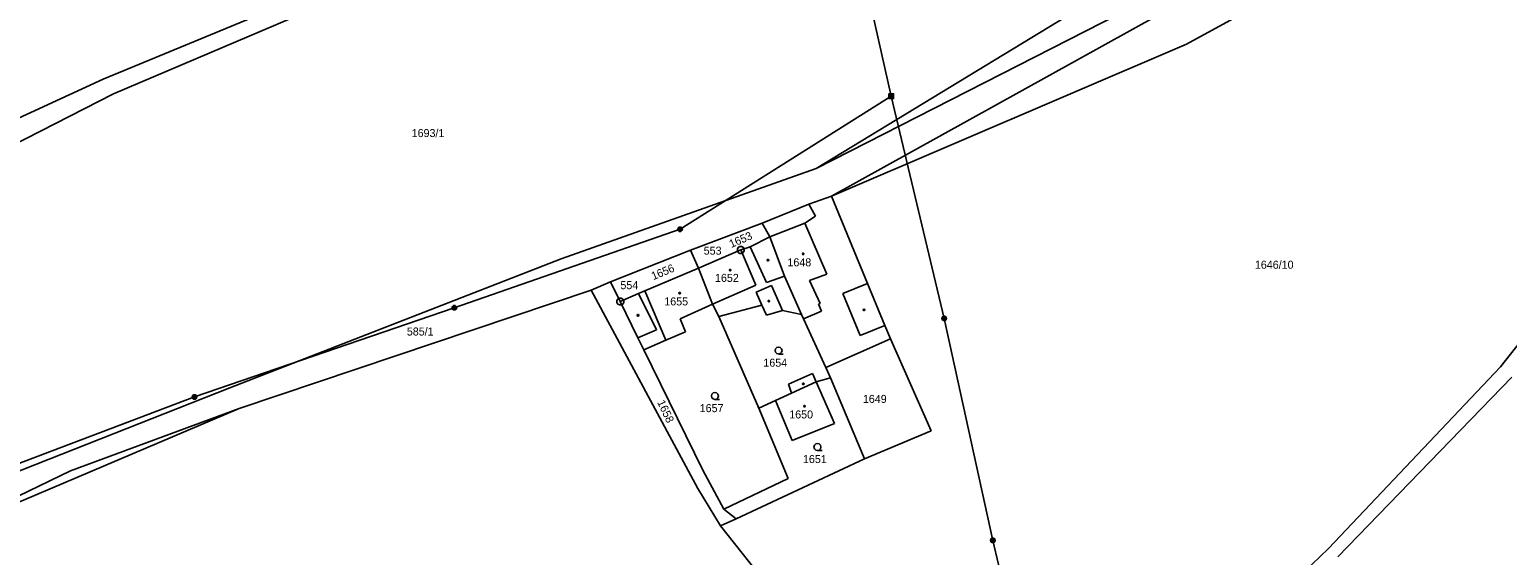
# Model space of a CAD drawing. Extents: x -609861 to -605046, y -1120287 to -1116307.
# Drawn here: x -607817.8 to -607503.9, y -1119830.5 to -1119718.8 of the extents above; entities that cross this region are included whole.
import ezdxf

# ---------------------------------------------------------------- set-up
doc = ezdxf.new("R2010")
doc.units = 0
for name, color, linetype in [('Vrstva 1', 7, 'Continuous'), ('Vrstva 2', 7, 'Continuous'), ('Vrstva 3', 7, 'Continuous'), ('Vrstva 4', 7, 'Continuous'), ('Vrstva 5', 7, 'Continuous'), ('Vrstva 6', 7, 'Continuous'), ('Vrstva 8', 7, 'Continuous')]:
    doc.layers.add(name, color=color, linetype=linetype)

msp = doc.modelspace()

# ---------------------------------------------------------------- linework, layer by layer
at = {"layer": 'Vrstva 1'}
for p, q in [((-607543.62, -1119706.32), (-607572.08, -1119721.93)), ((-607802.16, -1119729.34), (-607754.09, -1119709.44)), ((-607650.79, -1119748.3), (-607574.26, -1119709.3)), ((-607753.66, -1119712.81), (-607800.02, -1119732.46)), ((-607650.79, -1119748.3), (-607593.76, -1119713.69)), ((-607572.37, -1119712.55), (-607647.51, -1119754.21)), ((-607572.08, -1119721.93), (-607647.51, -1119754.21)), ((-607862.42, -1119757.01), (-607802.16, -1119729.34)), ((-607851.99, -1119759), (-607800.02, -1119732.46)), ((-607704.91, -1119767.5), (-607650.79, -1119748.3)), ((-607505.44, -1119790.45), (-607472.82, -1119749.13)), ((-607647.51, -1119754.21), (-607652.31, -1119755.86)), ((-607639.87, -1119772.71), (-607647.51, -1119754.21)), ((-607652.31, -1119755.86), (-607662.25, -1119759.91)), ((-607662.25, -1119759.91), (-607677.44, -1119765.67)), ((-607660.61, -1119762.86), (-607662.25, -1119759.91)), ((-607664.8, -1119764.94), (-607660.61, -1119762.86)), ((-607657.46, -1119771.17), (-607660.61, -1119762.86)), ((-607775.26, -1119794.89), (-607704.91, -1119767.5)), ((-607677.44, -1119765.67), (-607694.41, -1119772.39)), ((-607675.73, -1119769.45), (-607677.44, -1119765.67)), ((-607675.73, -1119769.45), (-607666.76, -1119765.61)), ((-607666.76, -1119765.61), (-607664.8, -1119764.94)), ((-607687.13, -1119774.32), (-607675.73, -1119769.45)), ((-607672.77, -1119777.15), (-607675.73, -1119769.45)), ((-607653.84, -1119779.29), (-607657.46, -1119771.17)), ((-607698.51, -1119774.16), (-607773.28, -1119799.24)), ((-607694.41, -1119772.39), (-607698.51, -1119774.16)), ((-607698.51, -1119774.16), (-607675.88, -1119816.26)), ((-607692.35, -1119776.56), (-607694.41, -1119772.39)), ((-607688.47, -1119774.89), (-607687.13, -1119774.32)), ((-607636.2, -1119781.66), (-607639.87, -1119772.71)), ((-607692.35, -1119776.56), (-607688.47, -1119774.89)), ((-607688.6, -1119784.27), (-607692.35, -1119776.56)), ((-607672.77, -1119777.15), (-607679.67, -1119780.22)), ((-607671.42, -1119779.76), (-607672.77, -1119777.15)), ((-607662.3, -1119777.31), (-607671.42, -1119779.76)), ((-607661.32, -1119779.49), (-607662.3, -1119777.31)), ((-607679.67, -1119780.22), (-607678.48, -1119783)), ((-607662.93, -1119799.21), (-607671.42, -1119779.76)), ((-607657.94, -1119778.49), (-607661.32, -1119779.49)), ((-607653.84, -1119779.29), (-607657.94, -1119778.49)), ((-607653.44, -1119780.21), (-607653.84, -1119779.29)), ((-607648.7, -1119790.6), (-607653.44, -1119780.21)), ((-607678.48, -1119783), (-607682.65, -1119784.78)), ((-607634.95, -1119784.5), (-607636.2, -1119781.66)), ((-607687.36, -1119786.79), (-607688.6, -1119784.27)), ((-607682.65, -1119784.78), (-607687.36, -1119786.79)), ((-607674.85, -1119812.38), (-607687.36, -1119786.79)), ((-607634.95, -1119784.5), (-607648.7, -1119790.6)), ((-607626.35, -1119804.01), (-607634.95, -1119784.5)), ((-607650.75, -1119793.64), (-607647.71, -1119792.79)), ((-607647.71, -1119792.79), (-607648.7, -1119790.6)), ((-607640.49, -1119809.94), (-607647.71, -1119792.79)), ((-607541.93, -1119828.99), (-607505.44, -1119790.45)), ((-607503.03, -1119792.65), (-607539.95, -1119830.8)), ((-607830.42, -1119816.62), (-607775.26, -1119794.89)), ((-607659.42, -1119797.6), (-607656.02, -1119796.05)), ((-607656.02, -1119796.05), (-607650.75, -1119793.64)), ((-607650.75, -1119793.64), (-607646.87, -1119802.43)), ((-607773.28, -1119799.24), (-607826.06, -1119821.65)), ((-607809.16, -1119812.54), (-607773.28, -1119799.24)), ((-607662.93, -1119799.21), (-607659.42, -1119797.6)), ((-607656.68, -1119814.13), (-607662.93, -1119799.21)), ((-607655.82, -1119806.05), (-607659.42, -1119797.6)), ((-607646.87, -1119802.43), (-607655.82, -1119806.05)), ((-607640.49, -1119809.94), (-607626.35, -1119804.01)), ((-607667.78, -1119822.67), (-607640.49, -1119809.94)), ((-607845.6, -1119830.14), (-607809.16, -1119812.54)), ((-607670.35, -1119820.65), (-607674.85, -1119812.38)), ((-607670.35, -1119820.65), (-607656.68, -1119814.13)), ((-607675.88, -1119816.26), (-607671.09, -1119824.17)), ((-607667.78, -1119822.67), (-607670.35, -1119820.65)), ((-607671.09, -1119824.17), (-607667.78, -1119822.67)), ((-607671.09, -1119824.17), (-607604.93, -1119907.29)), ((-607572.84, -1119858.59), (-607541.93, -1119828.99))]:
    msp.add_line(p, q, dxfattribs=at)
at = {"layer": 'Vrstva 3'}
for points in [[(-607658.73, -1119787.7), (-607659.11, -1119787.6), (-607659.38, -1119787.33), (-607659.48, -1119786.96), (-607659.38, -1119786.59), (-607659.11, -1119786.32), (-607658.74, -1119786.22), (-607658.37, -1119786.32), (-607658.1, -1119786.59), (-607658, -1119786.97), (-607658.1, -1119787.35), (-607658.37, -1119787.62), (-607658.75, -1119787.72), (-607657.75, -1119787.72)], [(-607672.25, -1119797.35), (-607672.63, -1119797.25), (-607672.9, -1119796.98), (-607673, -1119796.61), (-607672.9, -1119796.24), (-607672.63, -1119795.97), (-607672.26, -1119795.87), (-607671.89, -1119795.97), (-607671.62, -1119796.24), (-607671.52, -1119796.62), (-607671.62, -1119797), (-607671.89, -1119797.27), (-607672.27, -1119797.37), (-607671.27, -1119797.37)], [(-607650.48, -1119808.19), (-607650.86, -1119808.09), (-607651.13, -1119807.82), (-607651.23, -1119807.45), (-607651.13, -1119807.08), (-607650.86, -1119806.81), (-607650.49, -1119806.71), (-607650.12, -1119806.81), (-607649.85, -1119807.08), (-607649.75, -1119807.46), (-607649.85, -1119807.84), (-607650.12, -1119808.11), (-607650.5, -1119808.21), (-607649.5, -1119808.21)]]:
    msp.add_lwpolyline(points, dxfattribs=at)
at = {"layer": 'Vrstva 4'}
for p, q in [((-607650.88, -1119758.46), (-607653.14, -1119759.93)), ((-607652.31, -1119755.86), (-607650.88, -1119758.46)), ((-607653.14, -1119759.93), (-607660.61, -1119762.86)), ((-607653.14, -1119759.93), (-607648.46, -1119770.75)), ((-607666.76, -1119765.61), (-607663.57, -1119773.06)), ((-607661.32, -1119772.54), (-607664.8, -1119764.94)), ((-607657.46, -1119771.17), (-607661.32, -1119772.54)), ((-607648.46, -1119770.75), (-607652.18, -1119772.11)), ((-607687.13, -1119774.32), (-607682.65, -1119784.78)), ((-607663.57, -1119773.06), (-607672.77, -1119777.15)), ((-607663.51, -1119774.61), (-607660.25, -1119773.16)), ((-607660.25, -1119773.16), (-607657.94, -1119778.49)), ((-607652.18, -1119772.11), (-607649.93, -1119776.95)), ((-607639.87, -1119772.71), (-607645.09, -1119774.85)), ((-607688.47, -1119774.89), (-607684.7, -1119782.55)), ((-607662.3, -1119777.31), (-607663.51, -1119774.61)), ((-607649.93, -1119776.95), (-607650.29, -1119777.12)), ((-607650.29, -1119777.12), (-607649.63, -1119778.59)), ((-607645.09, -1119774.85), (-607641.42, -1119783.8)), ((-607649.63, -1119778.59), (-607653.44, -1119780.21)), ((-607684.7, -1119782.55), (-607688.6, -1119784.27)), ((-607641.42, -1119783.8), (-607636.2, -1119781.66)), ((-607656.62, -1119794.11), (-607651.54, -1119791.86)), ((-607651.54, -1119791.86), (-607650.75, -1119793.64)), ((-607656.02, -1119796.05), (-607656.62, -1119794.11))]:
    msp.add_line(p, q, dxfattribs=at)
at = {"layer": 'Vrstva 5'}
for points in [[(-607660.9, -1119767.64), (-607660.81, -1119767.79), (-607660.9, -1119767.94), (-607661.08, -1119767.94), (-607661.17, -1119767.79), (-607661.08, -1119767.64)], [(-607653.42, -1119766.28), (-607653.33, -1119766.43), (-607653.42, -1119766.58), (-607653.6, -1119766.58), (-607653.69, -1119766.43), (-607653.6, -1119766.28)], [(-607668.93, -1119769.74), (-607668.84, -1119769.89), (-607668.93, -1119770.04), (-607669.11, -1119770.04), (-607669.2, -1119769.89), (-607669.11, -1119769.74)], [(-607679.66, -1119774.63), (-607679.57, -1119774.78), (-607679.66, -1119774.93), (-607679.84, -1119774.93), (-607679.93, -1119774.78), (-607679.84, -1119774.63)], [(-607660.72, -1119776.32), (-607660.63, -1119776.47), (-607660.72, -1119776.62), (-607660.9, -1119776.62), (-607660.99, -1119776.47), (-607660.9, -1119776.32)], [(-607688.51, -1119779.34), (-607688.42, -1119779.49), (-607688.51, -1119779.64), (-607688.69, -1119779.64), (-607688.78, -1119779.49), (-607688.69, -1119779.34)], [(-607640.52, -1119778.19), (-607640.43, -1119778.34), (-607640.52, -1119778.49), (-607640.7, -1119778.49), (-607640.79, -1119778.34), (-607640.7, -1119778.19)], [(-607653.4, -1119793.9), (-607653.31, -1119794.05), (-607653.4, -1119794.2), (-607653.58, -1119794.2), (-607653.67, -1119794.05), (-607653.58, -1119793.9)], [(-607653.14, -1119798.64), (-607653.05, -1119798.79), (-607653.14, -1119798.94), (-607653.32, -1119798.94), (-607653.41, -1119798.79), (-607653.32, -1119798.64)]]:
    msp.add_lwpolyline(points, close=True, dxfattribs=at)
at = {"layer": 'Vrstva 6'}
for p, q in [((-607647.64, -1119676.05), (-607634.82, -1119732.96)), ((-607634.82, -1119732.96), (-607679.67, -1119761.23)), ((-607634.82, -1119732.96), (-607623.56, -1119780.15)), ((-607679.67, -1119761.23), (-607727.62, -1119777.89)), ((-607727.62, -1119777.89), (-607782.81, -1119796.82)), ((-607623.56, -1119780.15), (-607613.24, -1119827.27)), ((-607782.81, -1119796.82), (-607826.36, -1119813.29)), ((-607613.24, -1119827.27), (-607601.48, -1119877.56))]:
    msp.add_line(p, q, dxfattribs=at)
for points in [[(-607635.32, -1119732.46), (-607634.32, -1119732.46), (-607634.32, -1119733.46), (-607635.32, -1119733.46), (-607635.32, -1119732.46), (-607635.26, -1119732.52), (-607634.38, -1119732.52), (-607634.38, -1119732.6), (-607635.26, -1119732.6), (-607635.26, -1119732.68), (-607634.38, -1119732.68), (-607634.38, -1119732.76), (-607635.26, -1119732.76), (-607635.26, -1119732.84), (-607634.38, -1119732.84), (-607634.38, -1119732.92), (-607635.26, -1119732.92), (-607635.26, -1119733), (-607634.38, -1119733), (-607634.38, -1119733.08), (-607635.26, -1119733.08), (-607635.26, -1119733.16), (-607634.38, -1119733.16), (-607634.38, -1119733.24), (-607635.26, -1119733.24), (-607635.26, -1119733.32), (-607634.38, -1119733.32), (-607634.38, -1119733.4), (-607635.26, -1119733.4)], [(-607679.82, -1119760.75), (-607679.51, -1119760.75), (-607679.26, -1119760.93), (-607679.16, -1119761.22), (-607679.26, -1119761.51), (-607679.51, -1119761.69), (-607679.82, -1119761.69), (-607680.07, -1119761.51), (-607680.17, -1119761.22), (-607680.07, -1119760.93), (-607679.82, -1119760.75), (-607679.79, -1119760.79), (-607679.55, -1119760.79), (-607679.39, -1119760.87), (-607679.95, -1119760.87), (-607680.03, -1119760.95), (-607679.31, -1119760.95), (-607679.31, -1119761.03), (-607680.03, -1119761.03), (-607680.07, -1119761.11), (-607679.27, -1119761.11), (-607679.23, -1119761.19), (-607680.11, -1119761.19), (-607680.11, -1119761.27), (-607679.23, -1119761.27), (-607679.26, -1119761.35), (-607680.07, -1119761.35), (-607680.06, -1119761.43), (-607679.25, -1119761.43), (-607679.3, -1119761.51), (-607680.02, -1119761.51), (-607679.94, -1119761.59), (-607679.38, -1119761.59), (-607679.49, -1119761.67), (-607679.83, -1119761.67)], [(-607727.77, -1119777.41), (-607727.46, -1119777.41), (-607727.21, -1119777.59), (-607727.11, -1119777.88), (-607727.21, -1119778.17), (-607727.46, -1119778.35), (-607727.77, -1119778.35), (-607728.02, -1119778.17), (-607728.12, -1119777.88), (-607728.02, -1119777.59), (-607727.77, -1119777.41), (-607727.74, -1119777.45), (-607727.5, -1119777.45), (-607727.34, -1119777.53), (-607727.9, -1119777.53), (-607727.98, -1119777.61), (-607727.26, -1119777.61), (-607727.26, -1119777.69), (-607727.98, -1119777.69), (-607728.02, -1119777.77), (-607727.22, -1119777.77), (-607727.18, -1119777.85), (-607728.06, -1119777.85), (-607728.06, -1119777.93), (-607727.18, -1119777.93), (-607727.21, -1119778.01), (-607728.02, -1119778.01), (-607728.01, -1119778.09), (-607727.2, -1119778.09), (-607727.25, -1119778.17), (-607727.97, -1119778.17), (-607727.89, -1119778.25), (-607727.33, -1119778.25), (-607727.44, -1119778.33), (-607727.78, -1119778.33)], [(-607623.71, -1119779.67), (-607623.4, -1119779.67), (-607623.15, -1119779.85), (-607623.05, -1119780.14), (-607623.15, -1119780.43), (-607623.4, -1119780.61), (-607623.71, -1119780.61), (-607623.96, -1119780.43), (-607624.06, -1119780.14), (-607623.96, -1119779.85), (-607623.71, -1119779.67), (-607623.68, -1119779.71), (-607623.44, -1119779.71), (-607623.28, -1119779.79), (-607623.84, -1119779.79), (-607623.92, -1119779.87), (-607623.2, -1119779.87), (-607623.2, -1119779.95), (-607623.92, -1119779.95), (-607623.96, -1119780.03), (-607623.16, -1119780.03), (-607623.12, -1119780.11), (-607624, -1119780.11), (-607624, -1119780.19), (-607623.12, -1119780.19), (-607623.15, -1119780.27), (-607623.96, -1119780.27), (-607623.95, -1119780.35), (-607623.14, -1119780.35), (-607623.19, -1119780.43), (-607623.91, -1119780.43), (-607623.83, -1119780.51), (-607623.27, -1119780.51), (-607623.38, -1119780.59), (-607623.72, -1119780.59)], [(-607782.96, -1119796.34), (-607782.65, -1119796.34), (-607782.4, -1119796.52), (-607782.3, -1119796.81), (-607782.4, -1119797.1), (-607782.65, -1119797.28), (-607782.96, -1119797.28), (-607783.21, -1119797.1), (-607783.31, -1119796.81), (-607783.21, -1119796.52), (-607782.96, -1119796.34), (-607782.93, -1119796.38), (-607782.69, -1119796.38), (-607782.53, -1119796.46), (-607783.09, -1119796.46), (-607783.17, -1119796.54), (-607782.45, -1119796.54), (-607782.45, -1119796.62), (-607783.17, -1119796.62), (-607783.21, -1119796.7), (-607782.41, -1119796.7), (-607782.37, -1119796.78), (-607783.25, -1119796.78), (-607783.25, -1119796.86), (-607782.37, -1119796.86), (-607782.4, -1119796.94), (-607783.21, -1119796.94), (-607783.2, -1119797.02), (-607782.39, -1119797.02), (-607782.44, -1119797.1), (-607783.16, -1119797.1), (-607783.08, -1119797.18), (-607782.52, -1119797.18), (-607782.63, -1119797.26), (-607782.97, -1119797.26)], [(-607613.39, -1119826.79), (-607613.08, -1119826.79), (-607612.83, -1119826.97), (-607612.73, -1119827.26), (-607612.83, -1119827.55), (-607613.08, -1119827.73), (-607613.39, -1119827.73), (-607613.64, -1119827.55), (-607613.74, -1119827.26), (-607613.64, -1119826.97), (-607613.39, -1119826.79), (-607613.36, -1119826.83), (-607613.12, -1119826.83), (-607612.96, -1119826.91), (-607613.52, -1119826.91), (-607613.6, -1119826.99), (-607612.88, -1119826.99), (-607612.88, -1119827.07), (-607613.6, -1119827.07), (-607613.64, -1119827.15), (-607612.84, -1119827.15), (-607612.8, -1119827.23), (-607613.68, -1119827.23), (-607613.68, -1119827.31), (-607612.8, -1119827.31), (-607612.83, -1119827.39), (-607613.64, -1119827.39), (-607613.63, -1119827.47), (-607612.82, -1119827.47), (-607612.87, -1119827.55), (-607613.59, -1119827.55), (-607613.51, -1119827.63), (-607612.95, -1119827.63), (-607613.06, -1119827.71), (-607613.4, -1119827.71)]]:
    msp.add_lwpolyline(points, dxfattribs=at)
at = {"layer": 'Vrstva 8'}
for p, q in [((-607666.81, -1119765.61), (-607666.71, -1119765.61)), ((-607692.4, -1119776.56), (-607692.3, -1119776.56))]:
    msp.add_line(p, q, dxfattribs=at)
for points in [[(-607666.57, -1119764.89), (-607666.23, -1119765.08), (-607666.04, -1119765.42), (-607666.04, -1119765.81), (-607666.23, -1119766.15), (-607666.57, -1119766.34), (-607666.96, -1119766.34), (-607667.3, -1119766.15), (-607667.49, -1119765.81), (-607667.49, -1119765.42), (-607667.3, -1119765.08), (-607666.96, -1119764.89)], [(-607692.16, -1119775.84), (-607691.82, -1119776.03), (-607691.63, -1119776.37), (-607691.63, -1119776.76), (-607691.82, -1119777.1), (-607692.16, -1119777.29), (-607692.55, -1119777.29), (-607692.89, -1119777.1), (-607693.08, -1119776.76), (-607693.08, -1119776.37), (-607692.89, -1119776.03), (-607692.55, -1119775.84)]]:
    msp.add_lwpolyline(points, close=True, dxfattribs=at)

# ---------------------------------------------------------------- texts
at = {"layer": 'Vrstva 2'}
for s, p in [('1693/1', (-607736.667, -1119741.65)), ('1648', (-607656.857, -1119769.09)), ('1646/10', (-607557.577, -1119769.6)), ('1652', (-607672.247, -1119772.39)), ('1655', (-607683.017, -1119777.39)), ('585/1', (-607737.693, -1119783.78)), ('1654', (-607661.977, -1119790.4)), ('1657', (-607675.497, -1119800.05)), ('1649', (-607640.837, -1119798.09)), ('1650', (-607656.477, -1119801.39)), ('1651', (-607653.567, -1119810.86))]:
    msp.add_text(s, height=1.7, dxfattribs=at).set_placement(p)
for s, rotation, p in [('1653', 23.37668, (-607668.79, -1119765.214)), ('1656', 22.51724, (-607685.347, -1119772.04)), ('1658', 295.18786, (-607684.553, -1119797.945))]:
    msp.add_text(s, height=1.7, rotation=rotation, dxfattribs=at).set_placement(p)
at = {"layer": 'Vrstva 8'}
for s, p in [('553', (-607674.643, -1119766.61)), ('554', (-607692.333, -1119773.94))]:
    msp.add_text(s, height=1.7, dxfattribs=at).set_placement(p)

doc.saveas('drawing.dxf')
